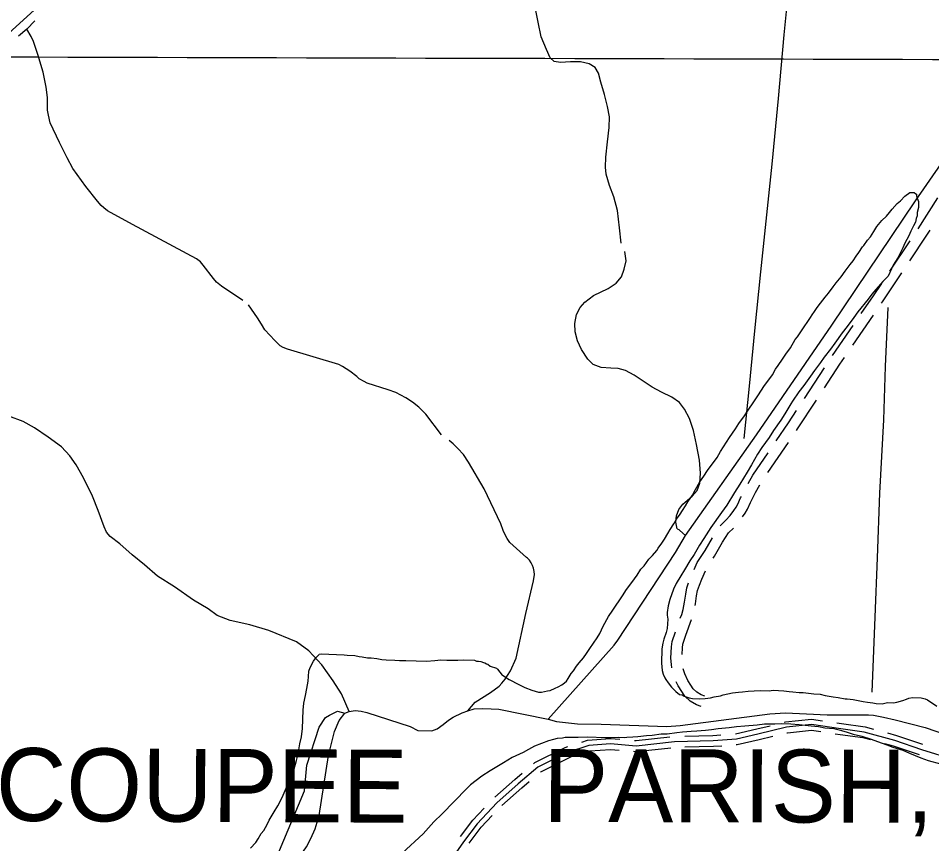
# Model space of a CAD drawing. Extents: x 3161514 to 3199414, y 831166 to 856601.
# Drawn here: x 3183098 to 3185603, y 846548 to 848812 of the extents above; entities that cross this region are included whole.
import ezdxf

# ---------------------------------------------------------------- set-up
doc = ezdxf.new("R2010")
doc.units = 0
for name, color, linetype in [('V-GRID-MAJR', 7, 'Continuous'), ('V-ROAD-CNTR', 7, 'Continuous'), ('V-SITE-VEGE', 7, 'Continuous'), ('V-TOPO-GNAM-IDEN', 7, 'Continuous'), ('V-TOPO-SHOR', 7, 'Continuous')]:
    doc.layers.add(name, color=color, linetype=linetype)

msp = doc.modelspace()

# ---------------------------------------------------------------- linework, layer by layer
at = {"layer": 'V-GRID-MAJR'}
msp.add_spline([(3165741.648, 848757.608), (3170973.071, 848741.248), (3176204.497, 848725.65), (3181435.9250000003, 848710.812), (3186667.355, 848696.736), (3191898.788, 848683.42), (3197130.222, 848670.865), (3197130.223, 848670.865)], degree=3, dxfattribs=at)
at = {"layer": 'V-ROAD-CNTR'}
for p, q in [((3185565.4810065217, 848234.9213080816), (3185619.3821190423, 848319.1511719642)), ((3185488.0166524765, 848118.3057825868), (3185543.3684319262, 848201.5894780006)), ((3185386.4416834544, 847915.0535609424), (3185442.996617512, 847997.5249514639)), ((3185330.639913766, 847886.7262196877), (3185387.1948478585, 847969.1976102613)), ((3185254.098525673, 847769.5050469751), (3185308.656637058, 847853.3108445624)), ((3185153.256078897, 847565.7681698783), (3185209.7370332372, 847648.2902790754))]:
    msp.add_line(p, q, dxfattribs=at)
for points in [[(3184674.337614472, 850208.94755459), (3184675.0976129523, 850209.6425532), (3184591.2547806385, 850144.5266834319), (3183743.66047583, 849381.7632089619), (3183132.894697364, 848826.384319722), (3180812.174338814, 846714.90454269), (3180721.9605192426, 846612.2777479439)], [(3185543.160261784, 848147.0774782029), (3185589.564461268, 848216.8984171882), (3185598.277541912, 848230.5141212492)], [(3185465.618591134, 848030.5135076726), (3185467.9302913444, 848033.8845509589), (3185521.0195499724, 848113.7639999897)], [(3185409.816821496, 848002.1861664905), (3185443.065708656, 848050.6714490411), (3185465.875940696, 848084.9923044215)], [(3185308.8108212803, 847798.5604458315), (3185351.052590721, 847863.447317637), (3185363.819709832, 847882.0650047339)], [(3185232.3294149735, 847681.2991227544), (3185235.268261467, 847685.5929562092), (3185286.9875767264, 847765.0381267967)], [(3185176.5682675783, 847652.9439363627), (3185210.315738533, 847702.2510437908), (3185232.275281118, 847735.9827279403)], [(3185099.4617342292, 847536.1915611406), (3185112.283750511, 847559.0203474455), (3185153.9758858, 847619.9350926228)], [(3185084.1311284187, 847444.4695438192), (3185084.140964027, 847444.4838158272), (3185091.5296409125, 847454.1946183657), (3185098.1566035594, 847465.5259423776), (3185106.080346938, 847484.2748514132), (3185119.7067425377, 847510.9751160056), (3185131.6114900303, 847532.1707634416)], [(3185023.1820689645, 847420.3525965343), (3185038.470027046, 847435.5848788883), (3185050.270997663, 847448.2044353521), (3185059.839035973, 847462.0881841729), (3185066.5523590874, 847470.9113816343), (3185071.2793964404, 847478.9940576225), (3185078.867653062, 847496.9491485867), (3185080.8383615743, 847500.8106568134)], [(3185003.2402468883, 847331.0400062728), (3185006.7961829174, 847336.5980773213), (3185029.5000388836, 847375.2280263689), (3185045.6125658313, 847400.3521829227), (3185058.8929077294, 847413.584160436)], [(3184951.7255392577, 847300.2448106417), (3184960.0336725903, 847319.1731266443), (3184981.2198170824, 847352.2879226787), (3185001.495950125, 847386.787171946)], [(3184954.1223991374, 847201.6013221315), (3184954.8417209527, 847205.5880624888), (3184958.1645527, 847227.4747144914), (3184960.8695546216, 847242.6856365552), (3184965.8221627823, 847257.1408758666), (3184972.685885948, 847273.3557941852), (3184982.924239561, 847296.6817068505)], [(3184913.487046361, 847166.3259896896), (3184917.2900645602, 847176.7577373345), (3184921.550487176, 847190.0316136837), (3184925.2442790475, 847210.5039375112), (3184928.5614473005, 847232.3532855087), (3184931.7384453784, 847250.2183634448), (3184936.246266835, 847263.3753982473)], [(3184918.3042131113, 847067.0555397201), (3184919.1574135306, 847085.1006385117), (3184920.8471970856, 847095.4116116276), (3184928.6502090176, 847120.3303874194), (3184944.1905640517, 847162.9578621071)], [(3184890.2483092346, 847030.3536948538), (3184888.91350529, 847039.1137925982), (3184887.770684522, 847056.480293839), (3184889.2725864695, 847088.2453614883), (3184891.584802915, 847102.3543883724), (3184899.842901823, 847128.7264760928)], [(3184981.089999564, 846952.6385964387), (3184971.0679988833, 846956.2458810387), (3184958.811520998, 846963.483500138), (3184949.0135104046, 846972.8096495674), (3184942.0940211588, 846982.5436689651), (3184933.72369054, 846995.4109082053), (3184925.5031016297, 847014.3312387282), (3184921.2335980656, 847027.3128595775)], [(3184970.9300004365, 846924.4114035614), (3184958.248001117, 846928.9761189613), (3184940.608479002, 846939.392499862), (3184926.2364895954, 846953.0723504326), (3184917.2839788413, 846965.666331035), (3184907.2083094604, 846981.1550917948), (3184902.320725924, 846992.4042488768)], [(3185198.453566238, 846881.2422100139), (3185202.0425590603, 846882.1272082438), (3185273.481416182, 846889.9061926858), (3185303.476356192, 846885.3902017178)], [(3185664.5516340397, 846778.217416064), (3185576.0378110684, 846805.710361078), (3185501.514960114, 846830.7033110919), (3185417.244128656, 846854.03926442), (3185353.689255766, 846862.661247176), (3185273.171416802, 846874.78422293), (3185204.660553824, 846867.3232378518), (3185126.424710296, 846848.053276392), (3185067.2278286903, 846834.9593025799), (3185003.74295566, 846830.2223120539), (3184897.390168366, 846827.55931738), (3184792.521378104, 846815.8503407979), (3184721.957519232, 846821.75432899), (3184662.3246384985, 846817.4703375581), (3184603.8647554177, 846798.3653757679), (3184522.462918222, 846757.757456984), (3184469.1630248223, 846712.675547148), (3184410.180142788, 846660.4956515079), (3184356.2522506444, 846602.8747667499), (3184318.62932589, 846553.47986554), (3184261.9354392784, 846471.8920287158)], [(3185064.623833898, 846849.8062728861), (3185065.0388330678, 846849.837272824), (3185123.010717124, 846862.6602471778), (3185159.61764391, 846871.6772291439)], [(3185205.633551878, 846852.1142682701), (3185207.278548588, 846852.5192674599), (3185272.8614174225, 846859.6622531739), (3185299.0103651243, 846855.72426105)], [(3185343.0302770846, 846879.4352136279), (3185355.8142515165, 846877.510217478), (3185420.2681226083, 846868.7662349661), (3185443.245076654, 846862.4032476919)], [(3184643.0966769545, 846826.967318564), (3184659.414644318, 846832.3003078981), (3184722.0455190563, 846836.7992989), (3184748.0084671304, 846834.6273032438)], [(3184787.8693874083, 846831.2923099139), (3184792.312378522, 846830.920310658), (3184884.352194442, 846841.1962901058)], [(3184925.5611120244, 846843.26928596), (3185002.996957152, 846845.2082820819), (3185024.733913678, 846846.8302788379)], [(3185066.8538294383, 846819.8903327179), (3185069.4168243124, 846820.081332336), (3185129.8387034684, 846833.4463056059), (3185166.791629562, 846842.5472874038)], [(3185338.564286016, 846849.7692729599), (3185351.564260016, 846847.8122768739), (3185414.2201347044, 846839.3122938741), (3185435.239092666, 846833.491305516)], [(3185481.793999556, 846851.728269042), (3185505.903951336, 846845.0522823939), (3185577.754807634, 846820.956330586)], [(3184510.595941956, 846767.365437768), (3184514.1529348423, 846770.3744317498), (3184598.1557668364, 846812.2803479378), (3184605.075752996, 846814.5423434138)], [(3184785.3673924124, 846801.3963697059), (3184792.730377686, 846800.7803709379), (3184887.680187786, 846811.3823497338)], [(3184926.3111105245, 846813.2793459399), (3185004.4889541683, 846815.236342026), (3185026.965909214, 846816.9143386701)], [(3185473.7880155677, 846822.8163268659), (3185497.125968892, 846816.3543397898), (3185568.2168267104, 846792.5123874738)], [(3184529.969903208, 846744.4614835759), (3184530.772901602, 846745.140482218), (3184609.573744, 846784.4504035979), (3184614.395734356, 846786.026400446)], [(3184652.4166583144, 846798.4513755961), (3184665.2346326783, 846802.6403672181), (3184721.8695194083, 846806.7093590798), (3184745.506472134, 846804.731363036)], [(3184404.5131541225, 846675.5106214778), (3184459.34904445, 846724.0205244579), (3184480.055003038, 846741.53448943)], [(3184424.3911143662, 846653.0406664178), (3184478.9770051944, 846701.330569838), (3184499.4289642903, 846718.6285352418)], [(3184310.765341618, 846567.911836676), (3184344.7802735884, 846612.5687473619), (3184375.793211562, 846645.705681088)], [(3184334.6312938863, 846549.7338730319), (3184367.7242277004, 846593.1807861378), (3184397.697167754, 846625.2057220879)]]:
    msp.add_lwpolyline(points, dxfattribs=at)
at = {"layer": 'V-SITE-VEGE'}
for points in [[(3185413.483, 848185.382), (3185416.545, 848189.153), (3185426.8200000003, 848203.337), (3185434.967, 848212.743), (3185444.269, 848226.965), (3185452.602, 848241.225), (3185465.865, 848257.238), (3185478.9790000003, 848269.3690000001), (3185487.16, 848279.746), (3185494.295, 848288.218), (3185508.529, 848304.197), (3185517.569, 848311.623), (3185528.741, 848323.827), (3185542.747, 848333.9770000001), (3185551.523, 848334.608), (3185554.435, 848334.495), (3185559.137, 848330.422), (3185561.042, 848329.375), (3185560.89, 848325.492), (3185562.568, 848318.621), (3185567.0810000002, 848309.694), (3185566.44, 848293.193), (3185562.998, 848279.711), (3185562.6210000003, 848270.003), (3185560.415, 848263.284), (3185558.058, 848252.679), (3185552.825, 848243.16), (3185545.426, 848227.89), (3185540.0810000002, 848215.459), (3185529.578, 848195.448), (3185523.2260000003, 848182.085), (3185509.5470000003, 848155.389), (3185497.0640000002, 848134.485), (3185483.273, 848104.881), (3185469.076, 848089.878), (3185449.762, 848068.265), (3185438.555, 848055.09), (3185428.3170000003, 848041.877), (3185400.7060000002, 848006.973), (3185389.387, 847990.886), (3185370.928, 847966.324), (3185357.628, 847949.3420000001), (3185337.079, 847920.973), (3185325.757, 847904.884), (3185308.345, 847882.225), (3185298.0700000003, 847868.0380000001), (3185281.668, 847846.3150000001), (3185270.349, 847830.226), (3185251.853, 847804.694), (3185238.551, 847787.71), (3185221.029, 847762.138), (3185216.843, 847754.524), (3185200.215, 847726.974), (3185188.855, 847709.914), (3185169.276, 847681.507), (3185156.869, 847662.544), (3185137.329, 847635.107), (3185124.9220000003, 847616.147), (3185108.2600000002, 847587.622), (3185096.7460000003, 847566.679), (3185077.015, 847534.3910000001), (3185062.518, 847511.6190000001), (3185040.733, 847476.492), (3185026.348, 847456.632), (3184997.506, 847414.974), (3184977.886, 847385.595), (3184966.45, 847366.594), (3184951.84, 847340.91), (3184939.511, 847323.889), (3184924.935, 847299.176), (3184914.585, 847283.052), (3184902.1040000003, 847262.144), (3184894.666, 847245.903), (3184884.833, 847218.089), (3184880.27, 847200.765), (3184877.612, 847182.397), (3184877.309, 847174.6290000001), (3184878.835, 847163.875), (3184877.8540000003, 847138.633), (3184874.487, 847127.0970000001), (3184867.943, 847108.878), (3184865.586, 847098.273), (3184863.04, 847082.8150000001), (3184861.494, 847043.012), (3184863.649, 847023.48), (3184866.143, 847012.689), (3184870.622, 847002.791), (3184873.3850000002, 846998.796), (3184879.801, 846988.822), (3184889.095, 846977.765), (3184901.262, 846965.6240000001), (3184911.639, 846957.442), (3184918.398, 846956.207), (3184924.11, 846953.068), (3184937.512, 846947.686), (3184947.183, 846946.336), (3184966.6, 846945.5800000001), (3184981.2, 846945.986), (3184995.876, 846948.331), (3185006.669, 846950.827), (3185023.323, 846954.067)], [(3184377.3370000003, 847044.3470000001), (3184382.078, 847041.246), (3184385.9220000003, 847040.1240000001), (3184392.531, 847035.0040000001), (3184409.816, 847029.47), (3184412.616, 847026.446), (3184424.631, 847010.42), (3184427.507, 847009.337), (3184434.1520000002, 847005.189), (3184444.566, 846997.978), (3184470.287, 846984.339), (3184487.499, 846976.861), (3184506.6520000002, 846969.31), (3184515.278, 846966.058), (3184524.91, 846963.738), (3184532.673, 846963.437), (3184549.367, 846967.648), (3184556.201, 846968.3520000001), (3184570.056, 846974.623), (3184578.946, 846978.166), (3184588.881, 846983.612), (3184595.903, 846989.172), (3184600.946, 846993.837), (3184606.102, 847001.417), (3184614.401, 847014.704), (3184620.524, 847022.245), (3184628.782, 847034.564), (3184635.9560000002, 847044.009), (3184648.1720000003, 847058.118), (3184656.393, 847069.466), (3184665.697, 847083.687), (3184685.315, 847113.066), (3184692.563, 847124.451), (3184702.094, 847144.498), (3184716.7460000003, 847171.153), (3184728.102, 847188.213), (3184735.3540000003, 847199.6), (3184747.681, 847216.621), (3184754.931, 847228.006), (3184766.291, 847245.0650000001), (3184775.517, 847257.343), (3184787.848, 847274.368), (3184795.059, 847284.782), (3184805.41, 847300.908), (3184814.5270000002, 847310.278), (3184826.893, 847328.27), (3184837.017, 847338.571), (3184849.233, 847352.68), (3184852.372, 847358.392), (3184862.647, 847372.576), (3184869.858, 847382.992), (3184879.238, 847399.157), (3184885.478, 847409.61), (3184895.8310000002, 847425.736), (3184903.116, 847438.0920000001), (3184913.3910000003, 847452.2760000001), (3184919.594, 847461.758), (3184927.89, 847475.0480000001), (3184934.131, 847485.503), (3184946.535, 847504.463), (3184954.9080000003, 847519.694), (3184967.3880000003, 847540.6), (3184977.7, 847555.755), (3184988.0500000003, 847571.881), (3185014.728, 847607.791), (3185024.107, 847623.956), (3185047.948, 847661.922), (3185064.424, 847685.586), (3185073.767, 847700.78), (3185089.16, 847721.572), (3185099.474, 847736.7270000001), (3185114.9790000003, 847760.432), (3185126.303, 847776.519), (3185143.938, 847805.003), (3185159.257, 847823.853), (3185166.47, 847834.269), (3185174.838, 847849.5), (3185182.051, 847859.914), (3185193.409, 847876.974), (3185202.714, 847891.1950000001), (3185216.015, 847908.177), (3185228.572, 847931.027), (3185234.699, 847938.567), (3185253.268, 847966.041), (3185263.543, 847980.224), (3185268.739, 847988.774), (3185276.997, 848001.093), (3185280.058, 848004.863), (3185288.394, 848019.123), (3185297.583, 848030.435), (3185310.8850000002, 848047.419), (3185320.037, 848057.757), (3185332.4050000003, 848075.7490000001), (3185340.5870000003, 848086.126), (3185354.859, 848103.073), (3185365.171, 848118.228), (3185379.519, 848137.117), (3185387.662, 848146.5210000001), (3185395.9590000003, 848159.813), (3185403.133, 848169.256), (3185413.483, 848185.382)], [(3183735.264, 846535.534), (3183749.5, 846551.51), (3183755.701, 846560.99), (3183764.073, 846576.224), (3183771.2090000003, 846584.696), (3183780.588, 846600.861), (3183785.897, 846612.322), (3183799.424, 846635.13), (3183809.809, 846652.2270000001), (3183821.397, 846675.111), (3183845.9930000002, 846732.492), (3183853.467, 846749.703), (3183861.323, 846776.622), (3183865.923, 846794.915), (3183869.894, 846821.988), (3183874.532, 846841.253), (3183877.379, 846864.4770000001), (3183879.306, 846913.992), (3183881.0330000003, 846933.368), (3183885.747, 846954.5750000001), (3183889.415, 846973.88), (3183893.122, 846994.155), (3183893.611, 847006.775), (3183895.15, 847021.299), (3183898.441, 847030.894), (3183907.894, 847049), (3183915.068, 847058.444), (3183922.167, 847065.9450000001), (3183923.213, 847067.85), (3183929.077, 847068.595), (3183992.18, 847066.14), (3183999.909, 847064.866), (3184021.267, 847064.035), (3184032.843, 847061.64), (3184041.543, 847060.3300000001), (3184056.028, 847057.821), (3184065.738, 847057.442), (3184081.233, 847055.867), (3184094.75, 847053.397), (3184107.333, 847051.935), (3184130.633, 847051.03), (3184143.252, 847050.54), (3184160.765, 847050.829), (3184217.075, 847048.638), (3184240.487, 847050.645), (3184257.068, 847051.943), (3184273.571, 847051.302), (3184283.3170000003, 847051.894), (3184303.705, 847051.101), (3184319.315, 847052.439), (3184349.4080000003, 847051.267), (3184354.188, 847049.135), (3184360.0130000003, 847048.91), (3184366.771, 847047.677), (3184373.491, 847045.4670000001), (3184377.3370000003, 847044.3470000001)], [(3185023.323, 846954.067), (3185031.204, 846956.6780000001), (3185056.673, 846961.522), (3185073.288, 846963.789), (3185084.005, 846964.348)], [(3185084.005, 846964.348), (3185099.6520000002, 846966.6560000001), (3185132.774, 846968.284), (3185157.043, 846967.338), (3185167.799, 846968.866), (3185196.926, 846967.734), (3185212.382, 846965.188), (3185222.092, 846964.809), (3185239.5300000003, 846963.158), (3185250.2090000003, 846962.743), (3185279.219, 846958.698), (3185296.696, 846958.018), (3185311.145, 846954.5380000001), (3185332.3910000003, 846950.795), (3185345.9420000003, 846949.295), (3185365.247, 846945.627), (3185371.071, 846945.4), (3185387.537, 846943.786), (3185414.532, 846937.878), (3185427.115, 846936.4130000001), (3185441.639, 846934.875), (3185450.302, 846932.594), (3185466.805, 846931.953), (3185481.518, 846935.269), (3185498.025, 846934.628), (3185506.8370000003, 846936.2270000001), (3185523.531, 846940.4400000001), (3185533.427, 846944.917), (3185540.3370000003, 846947.5650000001), (3185550.12, 846949.1290000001), (3185574.3910000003, 846948.185), (3185584.9930000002, 846945.826), (3185591.678, 846942.65), (3185617.247, 846925.127)], [(3185627.594, 846766.2390000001), (3185593.914, 846775.328), (3185573.795, 846782.916), (3185543.181, 846795.775), (3185524.999, 846803.287), (3185497.146, 846812.1510000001), (3185480.8710000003, 846818.6190000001), (3185454.96, 846827.405), (3185437.711, 846833.909), (3185411.7630000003, 846841.724), (3185391.5270000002, 846846.402), (3185372.3370000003, 846852.982), (3185355.984, 846857.506), (3185334.8140000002, 846863.193), (3185309.611, 846865.143), (3185292.248, 846868.737), (3185271.899, 846870.503), (3185238.965, 846873.728), (3185216.6750000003, 846875.567), (3185190.4620000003, 846876.587), (3185172.95, 846876.299), (3185144.718, 846875.451), (3185124.22, 846873.331), (3185090.088, 846870.7710000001), (3185067.646, 846868.725), (3185047.107, 846865.637), (3185016.86, 846862.9230000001), (3184999.271, 846860.691), (3184982.656, 846858.422), (3184959.241, 846856.414), (3184943.67, 846856.0480000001), (3184919.287, 846854.0800000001), (3184903.64, 846851.772), (3184877.274, 846848.909), (3184860.732, 846848.581), (3184836.273, 846844.669), (3184820.702, 846844.305), (3184797.251, 846841.327), (3184783.5840000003, 846839.914), (3184767.043, 846839.584), (3184761.179, 846838.841), (3184744.674, 846839.484), (3184724.213, 846838.337), (3184706.7, 846838.044), (3184660.098, 846839.858), (3184633.812, 846838.935), (3184617.307, 846839.578), (3184597.853, 846839.363), (3184590.011, 846837.7220000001), (3184575.372, 846836.348), (3184565.5500000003, 846833.813), (3184551.808, 846830.458), (3184533.022, 846822.438), (3184513.303, 846815.4280000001), (3184497.393, 846806.322), (3184482.489, 846798.153), (3184452.7970000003, 846784.7220000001), (3184428.893, 846770.095), (3184392.066, 846748.194), (3184369.132, 846733.528), (3184338.054, 846709.458), (3184326.921, 846698.225), (3184260.091, 846629.846), (3184237.864, 846608.348), (3184208.387, 846575.464), (3184150.896, 846522.279)]]:
    msp.add_lwpolyline(points, dxfattribs=at)
at = {"layer": 'V-TOPO-SHOR'}
for p, q in [((3183143.1180000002, 848804.908), (3183121.812, 848782.571)), ((3183121.812, 848782.571), (3183098.664, 848763.27))]:
    msp.add_line(p, q, dxfattribs=at)
for points in [[(3185088.968, 847659.857), (3185103.136, 847803.248), (3185118.074, 847955.0480000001), (3185134.423, 848116.436), (3185164.981, 848411.817), (3185182.807, 848591.836), (3185198.423, 848766.988), (3185215.321, 848941.012), (3185231.0130000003, 849107.848), (3185247.204, 849278.762), (3185279.524, 849583.361), (3185290.732, 849717.696), (3185303.606, 849872.578)], [(3184927.333, 847393.017), (3185122.829, 847669.2760000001), (3185329.257, 847970.7170000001), (3185558.097, 848311.299), (3185699.538, 848514.0040000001), (3185851.012, 848738.328), (3185919.772, 848845.979), (3186007.274, 848975.3470000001), (3186040.602, 849030.196), (3186051.687, 849047.822), (3186063.6890000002, 849063.2390000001), (3186073.253, 849071.023), (3186081.6720000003, 849074.2980000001), (3186094.609, 849075.152)], [(3184751.59, 848195.231), (3184747.021, 848236.922), (3184741.273, 848285.046), (3184731.5670000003, 848322.52), (3184719.054, 848353.699), (3184710.319, 848384.55), (3184708.572, 848403.5800000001), (3184709.705, 848430.9), (3184714.145, 848473.284), (3184718.677, 848512.468), (3184718.865, 848541.417), (3184713.86, 848570.343), (3184705.588, 848602.976), (3184695.369, 848637.073), (3184689.018, 848661.6510000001), (3184679.761, 848677.144), (3184663.918, 848686.87), (3184639.356, 848692.7000000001), (3184612.4, 848692.819), (3184585.3710000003, 848690.747), (3184567.907, 848693.937), (3184556.252, 848703.522), (3184546.643, 848726.216), (3184532.247, 848760.854), (3184523.84, 848801.277), (3184515.6750000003, 848842.893)], [(3183713.582, 848037.904), (3183655.427, 848077.715), (3183642.092, 848088.354), (3183633.352, 848098.5920000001), (3183604.884, 848134.6), (3183597.434, 848143.582), (3183586.835, 848152.674), (3183411.615, 848246.677), (3183343.066, 848283.934), (3183332.668, 848291.804), (3183325.021, 848298.612), (3183315.35, 848309.974), (3183283.0330000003, 848350.357), (3183248.1210000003, 848399.9180000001), (3183232.169, 848429.6780000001), (3183210.9390000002, 848471.742), (3183185.862, 848525.3300000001), (3183180.987, 848545.863), (3183178.454, 848560.373), (3183178.616, 848582.795), (3183178.044, 848594.452), (3183174.426, 848623.304), (3183166.115, 848663.834), (3183151.916, 848712.929), (3183140.023, 848748.005), (3183133.611, 848762.529), (3183121.812, 848782.571)], [(3184904.594, 847411.812), (3184901.211, 847429.699), (3184902.602, 847447.025), (3184909.184, 847464.3740000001), (3184920.683, 847479.557), (3184945.5810000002, 847501.074), (3184959.483, 847516.3740000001), (3184966.964, 847536.688), (3184968.6950000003, 847563.986), (3184965.737, 847600.232), (3184958.0100000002, 847643.0310000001), (3184949.921, 847681.0480000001), (3184938.683, 847714.5800000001), (3184925.373, 847739.995), (3184910.806, 847757.866), (3184889.9450000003, 847772.755), (3184861.859, 847786.493), (3184836.357, 847799.944), (3184811.969, 847816.75), (3184787.174, 847833.3740000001), (3184763.436, 847845.764), (3184743.075, 847851.851), (3184723.328, 847852.525), (3184696.427, 847854.2390000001), (3184674.737, 847862.37), (3184659.8710000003, 847877.2540000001), (3184642.196, 847903.616), (3184631.231, 847927.5530000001), (3184625.472, 847951.914), (3184624.659, 847974.905), (3184628.694, 847999.53), (3184638.543, 848018.964), (3184651.824, 848033.689), (3184674.989, 848051.269), (3184715.597, 848070.8520000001), (3184737.656, 848085.278), (3184752.623, 848102.539), (3184759.541, 848123.87), (3184765.1010000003, 848146.446), (3184761.806, 848172.7170000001)], [(3184258.966, 847669.389), (3184215.301, 847725.805), (3184196.806, 847744.984), (3184179.4790000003, 847759.3960000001), (3184160.839, 847770.822), (3184132.974, 847785.473), (3184112.747, 847793.0750000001), (3184055.1720000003, 847810.926), (3184046.474, 847815.345), (3184033.1580000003, 847822.954), (3184026.097, 847829.135), (3184007.23, 847844.568), (3183987.299, 847857.252), (3183976.926, 847862.335), (3183836.769, 847904.104), (3183824.094, 847909.144), (3183816.607, 847913.52), (3183809.7830000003, 847919.572), (3183801.222, 847927.987), (3183774.24, 847957.761), (3183764.807, 847972.632), (3183753.9050000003, 847990.5800000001), (3183729.171, 848025.853)], [(3185482.896, 848018.648), (3185475.093, 847856.9670000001), (3185470.338, 847710.484), (3185460.096, 847509.12), (3185452.991, 847332.593), (3185446.819, 847169.287), (3185438.846, 846963.75)], [(3184005.008, 846910.674), (3183984.612, 846958.976), (3183961.114, 846994.452), (3183930.348, 847038.9400000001), (3183895.166, 847076.607), (3183861.14, 847101.482), (3183785.481, 847132.559), (3183732.614, 847148.31), (3183678.807, 847159.91), (3183643.62, 847174.061), (3183619.1180000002, 847191.836), (3183578.691, 847215.933), (3183526.524, 847252.184), (3183480.108, 847281.866), (3183444.489, 847312.572), (3183410.169, 847340.4450000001), (3183376.917, 847370.475), (3183350.316, 847390.91), (3183340.338, 847402.211), (3183333.662, 847416.784), (3183317.069, 847461.988), (3183301.467, 847501.1780000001), (3183277.069, 847551.231), (3183256.761, 847586.797), (3183239.491, 847612.096), (3183216.612, 847636.59), (3183180.441, 847662.731), (3183142.86, 847688.523), (3183111.9620000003, 847705.718), (3183072.032, 847721.029)], [(3184331.105, 846912.208), (3184350.588, 846936.028), (3184393.076, 846962.577), (3184416.718, 846980.435), (3184424.127, 846987.939), (3184433.597, 846999.011), (3184439.637, 847008.986), (3184448.079, 847021.909), (3184463.699, 847056.772), (3184489.702, 847179.042), (3184511.325, 847268.976), (3184513.242, 847286.003), (3184512.4560000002, 847294.8790000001), (3184510.93, 847303.415), (3184508.284, 847311.142), (3184504.767, 847318.1730000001), (3184500.307, 847325.961), (3184494.906, 847331.116), (3184491.711, 847333.408), (3184446.068, 847374.003), (3184438.932, 847385.157), (3184433.5870000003, 847395.4010000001), (3184428.043, 847406.987), (3184421.508, 847425.029), (3184376.079, 847521.5), (3184332.4020000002, 847594.757), (3184319.045, 847615.338), (3184303.021, 847632.371), (3184290.223, 847644.569), (3184280.11, 847653.6410000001)], [(3184904.594, 847411.812), (3184909.053, 847409.456), (3184912.19, 847406.884), (3184927.333, 847393.017)], [(3184550.897, 846890.024), (3184731.71, 847092.451), (3184742.274, 847106.336), (3184900.0330000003, 847346.667), (3184927.333, 847393.017)], [(3181970.784531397, 844528.3535619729), (3182391.2919514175, 844920.0894216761), (3182508.5913896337, 845035.1756629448), (3182913.606431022, 845409.2059470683), (3183095.0885807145, 845561.9165364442), (3183557.646742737, 845993.489941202), (3183584.205106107, 846044.3934709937), (3183584.205106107, 846088.6574099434), (3183555.4335457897, 846168.3325000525), (3183604.123878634, 846307.7639077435), (3183646.1746206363, 846365.3070283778), (3183699.2913473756, 846405.1445734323), (3183781.179634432, 846478.1800726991), (3183809.951194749, 846518.0176177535), (3183882.986694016, 846692.860176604), (3183889.626284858, 846763.6824789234), (3183922.8242390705, 846867.7027354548), (3183940.529814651, 846894.2610988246), (3183951.595799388, 846900.900689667), (3183973.7277688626, 846911.9666744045), (3183993.3200000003, 846906.013)], [(3183854.558, 846490.973), (3183888.846, 846539.849), (3183900.5870000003, 846562.5040000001), (3183911.882, 846588.546), (3183923.271, 846625.552), (3183949.151, 846790.2760000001), (3183964.9, 846856.093), (3183978.005, 846885.73), (3183993.3200000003, 846906.013), (3184005.008, 846910.674)], [(3184005.008, 846910.674), (3184022.265, 846913.738), (3184038.215, 846911.506), (3184053.845, 846908.159), (3184172.301, 846869.522), (3184194.123, 846858.09), (3184231.7830000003, 846857.643), (3184246.6010000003, 846863.322), (3184262.749, 846875.1410000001), (3184278.066, 846887.27), (3184290.983, 846894.982), (3184315.0160000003, 846907.094), (3184331.105, 846912.208)], [(3184331.105, 846912.208), (3184348.558, 846917.7540000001), (3184371.373, 846918.942), (3184394.683, 846918.145), (3184415.7290000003, 846916.861), (3184550.897, 846890.024)], [(3184550.897, 846890.024), (3184573.994, 846883.049), (3184631.1410000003, 846876.8740000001), (3184696.356, 846876.329), (3184876.645, 846869.878), (3184912.719, 846872.299), (3185158.714, 846904.368), (3185202.091, 846906.539), (3185259.099, 846904.59), (3185316.363, 846901.786), (3185429.116, 846901.8640000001), (3185443.419, 846900.811), (3185470.487, 846894.8250000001), (3185502.293, 846887.55), (3185584.807, 846866.73), (3185707.369, 846824.861)]]:
    msp.add_lwpolyline(points, dxfattribs=at)

# ---------------------------------------------------------------- texts
at = {"layer": 'V-TOPO-GNAM-IDEN'}
for s, height, rotation, p in [('COUPEE', 199.9995980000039, 359.7334595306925, (3183036.1968959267, 846610.761372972)), ('PARISH,', 199.99959800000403, 359.8926140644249, (3184537.1975296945, 846607.5811658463))]:
    msp.add_text(s, height=height, rotation=rotation, dxfattribs=at).set_placement(p)

doc.saveas('drawing.dxf')
